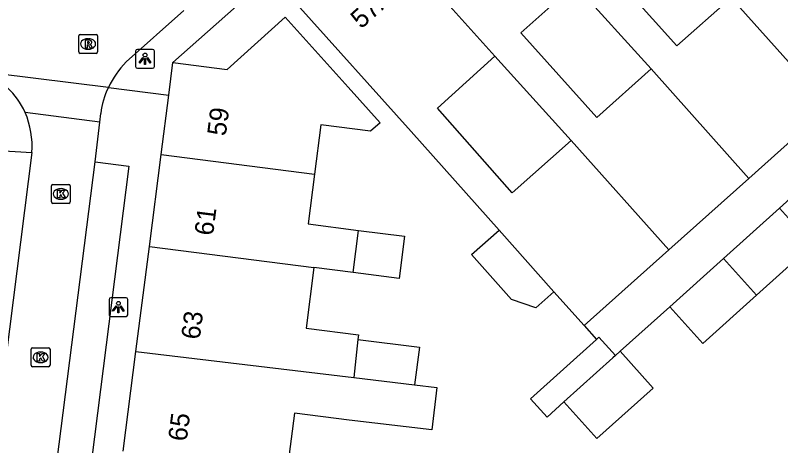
# Model space of a CAD drawing. Extents: x 162172 to 163187, y 382874 to 383684.
# Drawn here: x 162728.02 to 162768.67, y 383382.08 to 383404.94 of the extents above; entities that cross this region are included whole.
import ezdxf

# ---------------------------------------------------------------- set-up
doc = ezdxf.new("R2010")
doc.units = 0
for name, color, linetype in [('IMGEO_Kolk', 7, 'Continuous'), ('IMGEO_Lichtpunt', 7, 'Continuous'), ('IMGEO_Pand', 7, 'Continuous'), ('IMGEO_Pand_nummerreeks', 7, 'Continuous'), ('IMGEO_Parkeervlak_open', 7, 'Continuous'), ('IMGEO_Rijbaan_lokaal_open', 7, 'Continuous'), ('IMGEO_Rioolput', 7, 'Continuous'), ('IMGEO_Voetpad_open', 7, 'Continuous'), ('IMGEO_Woonerf_open', 7, 'Continuous')]:
    doc.layers.add(name, color=color, linetype=linetype)

msp = doc.modelspace()

# ---------------------------------------------------------------- linework, layer by layer
at = {"layer": 'IMGEO_Kolk'}
for p, q in [((162730.008, 383395.956), (162730.86, 383395.956)), ((162729.933, 383395.03), (162729.933, 383395.882)), ((162730.421, 383395.736), (162730.446, 383395.736)), ((162730.934, 383395.882), (162730.934, 383395.03)), ((162730.444, 383395.176), (162730.419, 383395.176)), ((162730.86, 383394.956), (162730.008, 383394.956)), ((162728.861, 383386.352), (162728.861, 383387.204)), ((162728.936, 383387.278), (162729.788, 383387.278)), ((162729.349, 383387.058), (162729.374, 383387.058)), ((162729.862, 383387.204), (162729.862, 383386.352)), ((162729.788, 383386.278), (162728.936, 383386.278)), ((162729.372, 383386.498), (162729.347, 383386.498))]:
    msp.add_line(p, q, dxfattribs=at)
for points in [[(162730.008, 383395.956), (162730.86, 383395.956)], [(162729.933, 383395.03), (162729.933, 383395.882)], [(162730.254, 383395.656), (162730.377, 383395.656), (162730.377, 383395.505), (162730.507, 383395.656), (162730.671, 383395.656), (162730.525, 383395.505), (162730.678, 383395.256), (162730.526, 383395.256), (162730.441, 383395.42), (162730.377, 383395.353), (162730.377, 383395.256), (162730.254, 383395.256), (162730.254, 383395.656)], [(162730.934, 383395.882), (162730.934, 383395.03)], [(162730.86, 383394.956), (162730.008, 383394.956)], [(162728.861, 383386.352), (162728.861, 383387.204)], [(162728.936, 383387.278), (162729.788, 383387.278)], [(162729.182, 383386.978), (162729.305, 383386.978), (162729.305, 383386.827), (162729.435, 383386.978), (162729.599, 383386.978), (162729.453, 383386.827), (162729.606, 383386.578), (162729.454, 383386.578), (162729.369, 383386.742), (162729.305, 383386.675), (162729.305, 383386.578), (162729.182, 383386.578), (162729.182, 383386.978)], [(162729.862, 383387.204), (162729.862, 383386.352)], [(162729.788, 383386.278), (162728.936, 383386.278)]]:
    msp.add_lwpolyline(points, dxfattribs=at)
for centre, start, end in [((162730.01, 383395.88), 91.552, 178.448), ((162730.01, 383395.88), 91.552, 178.448), ((162730.858, 383395.88), 1.552, 88.448), ((162730.858, 383395.88), 1.552, 88.448), ((162730.01, 383395.032), 181.552, 268.448), ((162730.01, 383395.032), 181.552, 268.448), ((162730.858, 383395.032), 271.552, 358.448), ((162730.858, 383395.032), 271.552, 358.448), ((162728.938, 383387.202), 91.552, 178.448), ((162728.938, 383387.202), 91.552, 178.448), ((162729.786, 383387.202), 1.552, 88.448), ((162729.786, 383387.202), 1.552, 88.448), ((162728.938, 383386.354), 181.552, 268.448), ((162728.938, 383386.354), 181.552, 268.448), ((162729.786, 383386.354), 271.552, 358.448), ((162729.786, 383386.354), 271.552, 358.448)]:
    msp.add_arc(centre, 0.0765, start, end, dxfattribs=at)
for centre, major_axis, ratio, start_param, end_param in [((162730.42, 383395.456), (-0.387, 0.002), 0.722429, 4.712389, 7.853982), ((162730.445, 383395.456), (-0.39, 0.002), 0.717154, 1.570796, 4.712389), ((162729.348, 383386.778), (-0.387, 0.002), 0.722429, 4.712389, 7.853982), ((162729.373, 383386.778), (-0.39, 0.002), 0.717154, 1.570796, 4.712389)]:
    msp.add_ellipse(centre, major_axis=major_axis, ratio=ratio, start_param=start_param, end_param=end_param, dxfattribs=at)
at = {"layer": 'IMGEO_Lichtpunt'}
for p, q in [((162734.408, 383403.037), (162734.408, 383402.23)), ((162734.408, 383403.037), (162734.408, 383402.23)), ((162735.31, 383403.132), (162734.502, 383403.132)), ((162735.31, 383403.132), (162734.502, 383403.132)), ((162735.404, 383402.23), (162735.404, 383403.037)), ((162735.404, 383402.23), (162735.404, 383403.037)), ((162734.502, 383402.136), (162735.31, 383402.136)), ((162734.502, 383402.136), (162735.31, 383402.136)), ((162732.994, 383389.846), (162732.994, 383389.039)), ((162732.994, 383389.846), (162732.994, 383389.039)), ((162733.896, 383389.941), (162733.088, 383389.941)), ((162733.896, 383389.941), (162733.088, 383389.941)), ((162733.99, 383389.039), (162733.99, 383389.846)), ((162733.99, 383389.039), (162733.99, 383389.846)), ((162733.088, 383388.945), (162733.896, 383388.945)), ((162733.088, 383388.945), (162733.896, 383388.945))]:
    msp.add_line(p, q, dxfattribs=at)
for points in [[(162734.782, 383402.701), (162734.821, 383402.673), (162734.633, 383402.411), (162734.595, 383402.438), (162734.782, 383402.701)], [(162734.884, 383402.653), (162734.931, 383402.653), (162734.931, 383402.331), (162734.884, 383402.331), (162734.884, 383402.653)], [(162734.994, 383402.673), (162735.032, 383402.7), (162735.219, 383402.438), (162735.18, 383402.41), (162734.994, 383402.673)], [(162733.368, 383389.51), (162733.407, 383389.482), (162733.219, 383389.22), (162733.181, 383389.247), (162733.368, 383389.51)], [(162733.47, 383389.462), (162733.517, 383389.462), (162733.517, 383389.14), (162733.47, 383389.14), (162733.47, 383389.462)], [(162733.58, 383389.482), (162733.618, 383389.509), (162733.805, 383389.247), (162733.766, 383389.219), (162733.58, 383389.482)]]:
    msp.add_lwpolyline(points, dxfattribs=at)
for centre in [(162734.907, 383402.835), (162733.493, 383389.644)]:
    msp.add_circle(centre, 0.0994, dxfattribs=at)
for centre, start, end in [((162734.502, 383403.037), 90, 180), ((162734.502, 383403.037), 90, 180), ((162735.31, 383403.037), 0, 90), ((162735.31, 383403.037), 0, 90), ((162734.502, 383402.23), 180, 270), ((162734.502, 383402.23), 180, 270), ((162735.31, 383402.23), 270, 0), ((162735.31, 383402.23), 270, 360), ((162733.088, 383389.846), 90, 180), ((162733.088, 383389.846), 90, 180), ((162733.896, 383389.846), 0, 90), ((162733.896, 383389.846), 0, 90), ((162733.088, 383389.039), 180, 270), ((162733.088, 383389.039), 180, 270), ((162733.896, 383389.039), 270, 0), ((162733.896, 383389.039), 270, 360)]:
    msp.add_arc(centre, 0.0946, start, end, dxfattribs=at)
at = {"layer": 'IMGEO_Pand'}
for points in [[(162766.032, 383405.895), (162763.147, 383403.317), (162759.111, 383407.813), (162761.975, 383410.385)], [(162747.423, 383409.529), (162753.492, 383402.769)], [(162761.781, 383402.098), (162758.895, 383399.52), (162754.869, 383404.005), (162757.734, 383406.577)], [(162757.734, 383406.577), (162761.781, 383402.098)], [(162771.228, 383400.077), (162766.032, 383405.895)], [(162753.709, 383393.536), (162749.046, 383398.778), (162742.977, 383405.54)], [(162736.389, 383402.443), (162739.264, 383402.074), (162742.354, 383404.848), (162745.694, 383401.127), (162747.39, 383399.239), (162746.881, 383398.783), (162744.242, 383399.121), (162743.907, 383396.502)], [(162736.167, 383400.709), (162736.389, 383402.443)], [(162757.53, 383398.301), (162754.407, 383395.511), (162750.432, 383400.004), (162753.492, 383402.769)], [(162753.492, 383402.769), (162757.53, 383398.301)], [(162766.977, 383396.281), (162761.781, 383402.098)], [(162735.762, 383397.544), (162736.167, 383400.709)], [(162771.228, 383400.077), (162766.977, 383396.281)], [(162757.53, 383398.301), (162762.726, 383392.483)], [(162735.137, 383392.66), (162735.762, 383397.544)], [(162735.762, 383397.544), (162743.907, 383396.502)], [(162743.907, 383396.502), (162743.569, 383393.862), (162746.251, 383393.519)], [(162766.977, 383396.281), (162762.726, 383392.483)], [(162765.625, 383392.032), (162768.598, 383394.707)], [(162768.598, 383394.707), (162770.352, 383392.754), (162767.381, 383390.08)], [(162746.251, 383393.519), (162748.685, 383393.207), (162748.398, 383390.962), (162745.964, 383391.274)], [(162745.964, 383391.274), (162746.251, 383393.519)], [(162756.621, 383390.262), (162755.669, 383389.412), (162754.376, 383389.843), (162752.247, 383392.236), (162753.709, 383393.536)], [(162756.621, 383390.262), (162753.709, 383393.536)], [(162734.425, 383387.093), (162735.137, 383392.66)], [(162735.137, 383392.66), (162743.869, 383391.542)], [(162762.726, 383392.483), (162758.223, 383388.461)], [(162765.625, 383392.032), (162762.772, 383389.465)], [(162767.381, 383390.08), (162765.625, 383392.032)], [(162743.869, 383391.542), (162743.458, 383388.323), (162746.242, 383387.967), (162746.216, 383387.728)], [(162745.964, 383391.274), (162743.869, 383391.542)], [(162758.223, 383388.461), (162756.621, 383390.262)], [(162762.772, 383389.465), (162764.526, 383387.511), (162767.381, 383390.08)], [(162758.885, 383387.725), (162759.012, 383387.839), (162759.884, 383386.866)], [(162746.216, 383387.728), (162745.993, 383385.699)], [(162746.216, 383387.728), (162749.478, 383387.311), (162749.222, 383385.31)], [(162757.152, 383384.407), (162756.258, 383383.602), (162755.38, 383384.579), (162758.885, 383387.725)], [(162733.746, 383381.785), (162734.425, 383387.093)], [(162734.425, 383387.093), (162745.993, 383385.699)], [(162757.152, 383384.407), (162758.908, 383382.456), (162761.897, 383385.145), (162760.142, 383387.099)], [(162760.142, 383387.099), (162759.884, 383386.866)], [(162759.884, 383386.866), (162759.759, 383386.754), (162757.152, 383384.407)], [(162745.993, 383385.699), (162749.222, 383385.31)], [(162749.222, 383385.31), (162750.41, 383385.167), (162750.139, 383382.918), (162745.746, 383383.447), (162742.847, 383383.818), (162742.444, 383380.672)]]:
    msp.add_lwpolyline(points, dxfattribs=at)
at = {"layer": 'IMGEO_Parkeervlak_open'}
for points in [[(162728.889, 383397.652), (162721.945, 383342.755)], [(162725.256, 383342.312), (162732.253, 383397.166)]]:
    msp.add_lwpolyline(points, dxfattribs=at)
at = {"layer": 'IMGEO_Rijbaan_lokaal_open'}
for points in [[(162736.967, 383405.198), (162733.903, 383402.466)], [(162732.961, 383401.11), (162727.093, 383401.842), (162726.244, 383401.948)]]:
    msp.add_lwpolyline(points, dxfattribs=at)
msp.add_arc((162737.591, 383398.899), 5.131, 135.9536, 154.4718, dxfattribs=at)
at = {"layer": 'IMGEO_Rioolput'}
for p, q in [((162731.382, 383402.996), (162731.382, 383403.848)), ((162731.457, 383403.922), (162732.309, 383403.922)), ((162731.87, 383403.702), (162731.895, 383403.702)), ((162732.383, 383403.848), (162732.383, 383402.996)), ((162732.309, 383402.922), (162731.457, 383402.922)), ((162731.893, 383403.142), (162731.868, 383403.142))]:
    msp.add_line(p, q, dxfattribs=at)
for points in [[(162731.382, 383402.996), (162731.382, 383403.848)], [(162731.457, 383403.922), (162732.309, 383403.922)], [(162731.971, 383403.62), (162731.719, 383403.622), (162731.719, 383403.222)], [(162732.383, 383403.848), (162732.383, 383402.996)], [(162731.719, 383403.222), (162731.843, 383403.222), (162731.843, 383403.384), (162731.854, 383403.384)], [(162731.897, 383403.541), (162731.843, 383403.541), (162731.843, 383403.46)], [(162731.843, 383403.46), (162731.895, 383403.46)], [(162731.901, 383403.355), (162731.972, 383403.222), (162732.112, 383403.222), (162732.047, 383403.348)], [(162732.309, 383402.922), (162731.457, 383402.922)]]:
    msp.add_lwpolyline(points, dxfattribs=at)
for centre, radius, start, end in [((162731.459, 383403.846), 0.0765, 91.552, 178.448), ((162731.459, 383403.846), 0.0765, 91.552, 178.448), ((162731.97, 383403.51), 0.109, 350.3612, 89.416), ((162732.307, 383403.846), 0.0765, 1.552, 88.448), ((162732.307, 383403.846), 0.0765, 1.552, 88.448), ((162731.853, 383403.331), 0.0533, 26.0293, 88.6989), ((162731.879, 383403.649), 0.19, 274.7715, 282.9687), ((162731.903, 383403.445), 0.0964, 77.0061, 93.1865), ((162731.917, 383403.502), 0.0378, 276.6634, 79.6772), ((162731.968, 383403.51), 0.112, 277.5842, 350.9817), ((162731.952, 383403.295), 0.108, 29.5134, 73.7905), ((162731.459, 383402.998), 0.0765, 181.552, 268.448), ((162731.459, 383402.998), 0.0765, 181.552, 268.448), ((162732.307, 383402.998), 0.0765, 271.552, 358.448), ((162732.307, 383402.998), 0.0765, 271.552, 358.448)]:
    msp.add_arc(centre, radius, start, end, dxfattribs=at)
for centre, major_axis, ratio, start_param, end_param in [((162731.869, 383403.422), (-0.387, 0.002), 0.722429, 4.712389, 7.853982), ((162731.894, 383403.422), (-0.39, 0.002), 0.717154, 1.570796, 4.712389)]:
    msp.add_ellipse(centre, major_axis=major_axis, ratio=ratio, start_param=start_param, end_param=end_param, dxfattribs=at)
at = {"layer": 'IMGEO_Voetpad_open'}
for points in [[(162736.389, 383402.443), (162741.599, 383407.069), (162742.977, 383405.54)], [(162732.961, 383401.11), (162736.167, 383400.709)], [(162732.503, 383399.269), (162732.558, 383399.737)], [(162732.253, 383397.166), (162732.503, 383399.269)], [(162727.106, 383397.755), (162728.889, 383397.652)], [(162732.253, 383397.166), (162734.046, 383396.932), (162727.077, 383342.068), (162725.256, 383342.312)], [(162768.598, 383394.707), (162771.241, 383397.086)], [(162760.142, 383387.099), (162762.772, 383389.465)], [(162758.223, 383388.461), (162758.885, 383387.725)]]:
    msp.add_lwpolyline(points, dxfattribs=at)
for centre, radius, start, end in [((162724.763, 383398.083), 4.139, 24.31, 69.0352), ((162736.496, 383399.327), 3.959, 153.2312, 174.0529), ((162724.65, 383398.046), 4.257, 354.6889, 24.14)]:
    msp.add_arc(centre, radius, start, end, dxfattribs=at)
at = {"layer": 'IMGEO_Woonerf_open'}
msp.add_lwpolyline([(162732.503, 383399.269), (162728.535, 383399.787)], dxfattribs=at)

# ---------------------------------------------------------------- texts
at = {"layer": 'IMGEO_Pand_nummerreeks'}
for s, rotation, p in [('57A', 41.9061, (162746.383, 383404.188)), ('59', 82.7065, (162739.192, 383398.503)), ('61', 82.7065, (162738.514, 383393.208)), ('63', 82.7065, (162737.808, 383387.689)), ('65', 82.7065, (162737.116, 383382.282))]:
    msp.add_text(s, height=1, rotation=rotation, dxfattribs=at).set_placement(p)

doc.saveas('drawing.dxf')
